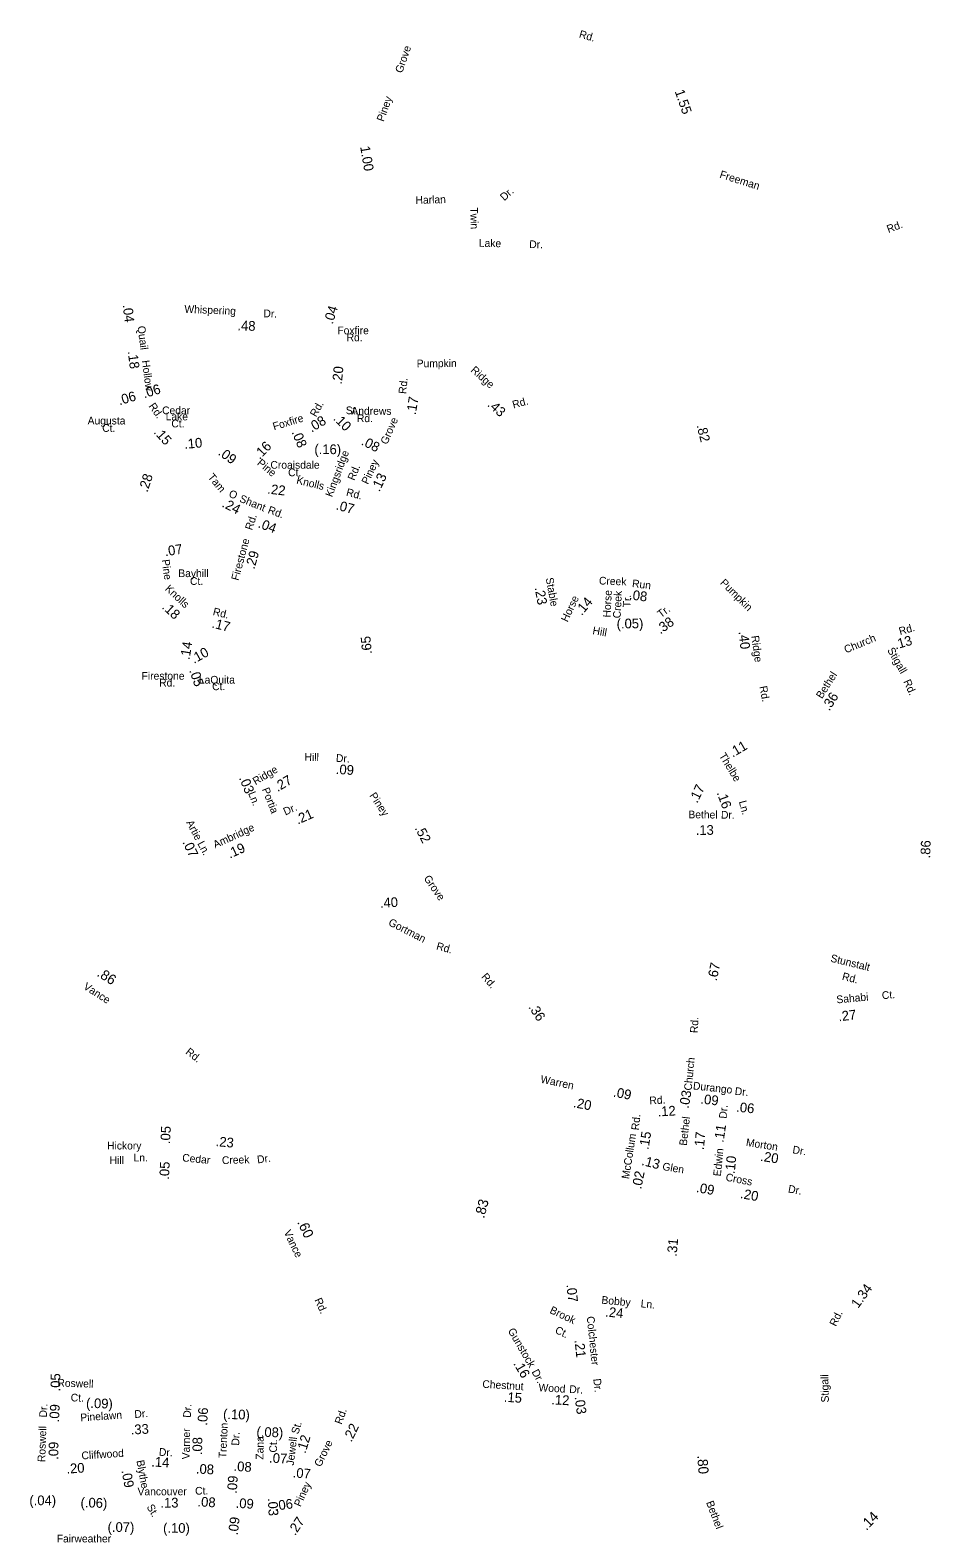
# Model space of a CAD drawing. Extents: x 1553981 to 1780076, y 812965 to 996873.
# Drawn here: x 1682757 to 1693873, y 874732 to 893333 of the extents above; entities that cross this region are included whole.
import ezdxf

# ---------------------------------------------------------------- set-up
doc = ezdxf.new("R2010")
doc.units = 0
for name, color, linetype in [('Exist Road Non-System Type 51 Label', 7, 'Continuous'), ('Exist Road Primary NC Service Mileage Hundredths English Label', 7, 'Continuous'), ('Exist Road Secondary Mileage Hundredths English Label', 7, 'Continuous'), ('Map Preparation Border Antique Large Shape', 7, 'Continuous')]:
    doc.layers.add(name, color=color, linetype=linetype)

msp = doc.modelspace()

# ---------------------------------------------------------------- texts
at = {"layer": 'Exist Road Non-System Type 51 Label'}
for s, rotation, p in [('Harlan', 1.7557, (1687515, 891188)), ('Dr.', 42.1108, (1688609, 891221)), ('Twin', 271.555, (1688188, 891145)), ('Lake', 358.5206, (1688294, 890661)), ('Dr.', 358.5206, (1688916, 890645)), ('Stunstalt', 346.1236, (1692628, 881842)), ('Rd.', 346.1236, (1692771, 881618)), ('Brook', 334.5985, (1689161, 877509)), ('Ct.', 334.5985, (1689226, 877263))]:
    msp.add_text(s, height=95, rotation=rotation, dxfattribs=at).set_placement(p)
at = {"layer": 'Exist Road Primary NC Service Mileage Hundredths English Label'}
msp.add_text('.14', height=125, rotation=46.0078, dxfattribs=at).set_placement((1693078, 874816))
at = {"layer": 'Exist Road Secondary Mileage Hundredths English Label'}
for s, height, rotation, p in [('1.55', 120, 289.279, (1690711, 892578)), ('1.00', 120, 279.6408, (1686830, 891894)), ('.04', 120, 276.5196, (1683900, 889943)), ('.04', 120, 72.3282, (1686490, 889698)), ('.48', 120, 357.861, (1685314, 889631)), ('.18', 120, 277.4904, (1683961, 889369)), ('.20', 120, 84.783, (1686604, 888959)), ('.06', 120, 17.2822, (1684166, 888790)), ('.06', 120, 16.5374, (1683861, 888704)), ('.17', 120, 80.9118, (1687516, 888581)), ('.43', 120, 317.8043, (1688393, 888702)), ('.08', 120, 31.0886, (1686231, 888367)), ('.10', 120, 315.0857, (1686490, 888533)), ('.82', 120, 284.0667, (1690981, 888456)), ('.15', 120, 311.9127, (1684276, 888368)), ('.10', 120, 4.7797, (1684663, 888167)), ('.16', 120, 46.1425, (1685591, 888029)), ('.08', 120, 292.203, (1685983, 888374)), ('(.16)', 120, 359.6997, (1686265, 888103)), ('.08', 120, 333.0726, (1686834, 888223)), ('.09', 120, 324.0277, (1685068, 888101)), ('.28', 120, 71.9981, (1684205, 887625)), ('.13', 120, 64.6185, (1687068, 887630)), ('.22', 120, 353.5164, (1685680, 887616)), ('.24', 120, 333.054, (1685115, 887457)), ('.07', 120, 345.4047, (1686524, 887420)), ('.04', 120, 339.5375, (1685561, 887201)), ('.07', 120, 8.6964, (1684425, 886842)), ('.29', 120, 74.3555, (1685525, 886675)), ('.23', 120, 280.404, (1688983, 886453)), ('.08', 120, 352.7867, (1690144, 886311)), ('.18', 120, 317.214, (1684376, 886205)), ('.14', 120, 50.0316, (1689564, 886104)), ('.17', 120, 346.2737, (1684992, 885963)), ('(.05)', 120, 0.6392, (1689996, 885951)), ('.38', 120, 35.7688, (1690535, 885876)), ('.65', 120, 95.2857, (1686976, 885640)), ('.40', 120, 276.5668, (1691500, 885911)), ('.13', 120, 16.0488, (1693439, 885691)), ('.14', 120, 80.7967, (1684724, 885559)), ('.10', 120, 28.7565, (1684779, 885514)), ('.05', 120, 289.0907, (1684719, 885433)), ('.36', 120, 57.5896, (1692620, 884926)), ('.11', 120, 30.4295, (1691427, 884357)), ('.27', 120, 30.7405, (1685811, 883932)), ('.09', 120, 356.3902, (1686527, 884157)), ('.03', 120, 292.311, (1685333, 884107)), ('.17', 120, 64.0144, (1690990, 883788)), ('.16', 120, 290.2818, (1691229, 883924)), ('.21', 120, 23.8705, (1686061, 883530)), ('.52', 120, 297.3708, (1687501, 883488)), ('.13', 120, 0.7647, (1690972, 883403)), ('.07', 120, 295.5283, (1684634, 883315)), ('.19', 120, 24.5877, (1685222, 883110)), ('.86', 120, 87.9079, (1693864, 883113)), ('.40', 120, 3.048, (1687077, 882505)), ('.86', 125, 328.0585, (1683572, 881669)), ('.67', 120, 78.3431, (1691230, 881596)), ('.36', 120, 303.0944, (1688902, 881280)), ('.27', 120, 6.548, (1692737, 881104)), ('.09', 120, 349.5659, (1689946, 880176)), ('.03', 120, 80.2961, (1690883, 880023)), ('.20', 120, 349.3956, (1689453, 880046)), ('.12', 120, 3.5273, (1690505, 879930)), ('.09', 120, 353.6295, (1691025, 880090)), ('.06', 120, 354.305, (1691467, 879990)), ('.05', 120, 86.9375, (1684483, 879587)), ('.23', 120, 354.5023, (1685043, 879566)), ('.15', 120, 80.9006, (1690388, 879516)), ('.17', 120, 84.6489, (1691071, 879513)), ('.11', 120, 81.4935, (1691314, 879603)), ('.20', 120, 351.2945, (1691763, 879384)), ('.05', 120, 87.405, (1684471, 879148)), ('.13', 120, 345.7884, (1690296, 879333)), ('.10', 120, 84.5448, (1691452, 879217)), ('.02', 120, 78.5695, (1690298, 879026)), ('.09', 120, 350.2788, (1690971, 878998)), ('.20', 120, 349.792, (1691514, 878924)), ('.83', 125, 74.8632, (1688359, 878666)), ('.60', 125, 295.3014, (1686050, 878626)), ('.31', 120, 84.7821, (1690735, 878199)), ('.07', 120, 276.4656, (1689375, 877854)), ('1.34', 120, 54.3808, (1692976, 877556)), ('.24', 120, 354.5102, (1689851, 877463)), ('.21', 120, 275.8808, (1689476, 877171)), ('.16', 120, 300.2475, (1688717, 876882)), ('.05', 120, 89.5701, (1683129, 876538)), ('.15', 120, 356.3831, (1688601, 876411)), ('.12', 120, 356.9597, (1689187, 876379)), ('.09', 120, 87.2103, (1683113, 876155)), ('(.09)', 120, 358.2016, (1683446, 876336)), ('.06', 120, 86.6126, (1684941, 876114)), ('(.10)', 120, 358.2016, (1685137, 876200)), ('.03', 120, 277.4861, (1689477, 876471)), ('.33', 120, 3.0269, (1684002, 876006)), ('.22', 120, 64.1041, (1686722, 875905)), ('.08', 120, 89.0461, (1684879, 875751)), ('(.08)', 120, 358.2016, (1685549, 875981)), ('.12', 120, 73.1461, (1686155, 875766)), ('.09', 120, 89.6258, (1683105, 875694)), ('.07', 120, 356.6578, (1685704, 875661)), ('.20', 120, 3.6122, (1683209, 875524)), ('.14', 120, 357.2104, (1684250, 875612)), ('.08', 120, 357.3586, (1684801, 875525)), ('.08', 120, 356.6073, (1685265, 875558)), ('.07', 120, 355.4679, (1685994, 875478)), ('.80', 125, 274.4434, (1690990, 875746)), ('.09', 120, 280.4314, (1683884, 875561)), ('.09', 120, 86.3874, (1685307, 875273)), ('(.04)', 120, 0.0901, (1682748, 875134)), ('(.06)', 120, 358.2016, (1683378, 875110)), ('.13', 120, 0.1631, (1684365, 875105)), ('.08', 120, 356.6073, (1684820, 875121)), ('.09', 120, 356.6073, (1685291, 875103)), ('.03', 120, 273.1028, (1685690, 875221)), ('.06', 120, 7.7428, (1685786, 875067)), ('(.07)', 120, 359.817, (1683713, 874805)), ('(.10)', 120, 359.817, (1684398, 874794)), ('.09', 120, 83.0318, (1685318, 874761)), ('.27', 120, 56.0685, (1686027, 874752))]:
    msp.add_text(s, height=height, rotation=rotation, dxfattribs=at).set_placement(p)
at = {"layer": 'Map Preparation Border Antique Large Shape'}
for s, rotation, p in [('Rd.', 344.0888, (1689525, 893244)), ('Grove', 70.8736, (1687348, 892796)), ('Piney', 70.4761, (1687120, 892197)), ('Freeman', 342.5091, (1691259, 891514)), ('Rd.', 20.3951, (1693350, 890830)), ('Whispering', 357.732, (1684660, 889846)), ('Dr.', 357.861, (1685635, 889792)), ('Quail', 277.4904, (1684082, 889678)), ('Hollow', 277.4825, (1684136, 889255)), ('Pumpkin', 0.1898, (1687528, 889174)), ('Ridge', 318.2855, (1688187, 889127)), ('Rd.', 84.2614, (1687397, 888841)), ('Rd.', 15.5096, (1688723, 888664)), ('Rd.', 304.8616, (1684216, 888694)), ('Rd.', 60.1103, (1686286, 888553)), ('St.', 359.4499, (1686652, 888595)), ('Andrews', 359.6762, (1686722, 888589)), ('Rd.', 359.5207, (1686790, 888498)), ('Foxfire', 16.8612, (1685768, 888395)), ('Grove', 66.5111, (1687163, 888213)), ('Pine', 320.1728, (1685551, 887979)), ('Kingsridge', 69.4571, (1686485, 887565)), ('Piney', 64.7015, (1686927, 887721)), ('Tam', 309.6472, (1684944, 887816)), ('Rd.', 67.7942, (1686759, 887769)), ('O', 335.1811, (1685199, 887582)), ('Knolls', 346.564, (1686037, 887739)), ('Rd.', 345.4047, (1686651, 887591)), ('Shant', 337.7511, (1685332, 887518)), ('Rd.', 71.7737, (1685496, 887157)), ('Rd.', 339.5375, (1685683, 887377)), ('Firestone', 74.8386, (1685328, 886536)), ('Pine', 277.0677, (1684382, 886798)), ('Stable', 280.404, (1689120, 886571)), ('Creek', 357.6542, (1689776, 886495)), ('Run', 352.7867, (1690182, 886463)), ('Pumpkin', 315.1904, (1691266, 886506)), ('Knolls', 316.9534, (1684415, 886431)), ('Horse', 64.732, (1689389, 886023)), ('Horse', 87.1294, (1689920, 886085)), ('Creek', 87.1294, (1690044, 886075)), ('Tr.', 87.1294, (1690166, 886210)), ('Rd.', 346.4325, (1685006, 886118)), ('Tr.', 37.1756, (1690543, 886077)), ('Rd.', 16.0488, (1693494, 885868)), ('Hill', 350.1213, (1689693, 885883)), ('Ridge', 277.8316, (1691657, 885858)), ('Church', 22.5975, (1692826, 885642)), ('Stigall', 299.6207, (1693332, 885684)), ('Bethel', 57.548, (1692529, 885076)), ('Rd.', 280.6412, (1691757, 885234)), ('Rd.', 294.3803, (1693532, 885297)), ('Hill', 358.6986, (1686143, 884319)), ('Dr.', 356.3902, (1686529, 884307)), ('Thelbe', 301.2763, (1691255, 884382)), ('Ridge', 30.7405, (1685539, 884016)), ('Ln.', 291.7486, (1685446, 883918)), ('Portia', 291.7486, (1685616, 883967)), ('Piney', 303.3076, (1686941, 883890)), ('Dr.', 23.8705, (1685907, 883643)), ('Ln.', 284.8805, (1691503, 883815)), ('Artie', 298.0305, (1684680, 883557)), ('Bethel', 359.5793, (1690881, 883609)), ('Dr.', 359.4035, (1691283, 883605)), ('Ambridge', 24.7446, (1685042, 883236)), ('Ln.', 298.0305, (1684818, 883298)), ('Grove', 304.88, (1687610, 882867)), ('Gortman', 332.9546, (1687170, 882295)), ('Rd.', 344.6464, (1687763, 881992)), ('Rd.', 310.9684, (1688320, 881650)), ('Vance', 327.1313, (1683406, 881511)), ('Sahabi', 5.3034, (1692712, 881325)), ('Ct.', 5.4354, (1693273, 881376)), ('Rd.', 87.0693, (1690996, 880957)), ('Rd.', 322.2328, (1684667, 880711)), ('Church', 84.6443, (1690921, 880247)), ('Warren', 348.2766, (1689049, 880348)), ('Durango', 353.6295, (1690934, 880265)), ('Dr.', 354.305, (1691450, 880198)), ('Rd.', 3.5273, (1690402, 880079)), ('Dr.', 85.3587, (1691352, 879901)), ('Rd.', 84.7348, (1690270, 879757)), ('Bethel', 83.5469, (1690861, 879566)), ('McCollum', 80.9006, (1690148, 879154)), ('Morton', 351.2945, (1691587, 879567)), ('Cedar', 354.612, (1684631, 879377)), ('Edwin', 84.5448, (1691281, 879189)), ('Dr.', 351.2165, (1692161, 879477)), ('Creek', 2.0082, (1685126, 879342)), ('Dr.', 7.3725, (1685564, 879351)), ('Glen', 350.2788, (1690555, 879271)), ('Cross', 349.1017, (1691335, 879139)), ('Dr.', 349.792, (1692106, 878994)), ('Vance', 295.4012, (1685885, 878504)), ('Rd.', 294.4532, (1686264, 877667)), ('Bobby', 354.5102, (1689805, 877622)), ('Ln.', 354.5102, (1690289, 877576)), ('Colchester', 275.8808, (1689626, 877461)), ('Rd.', 64.0632, (1692702, 877333)), ('Gunstock', 300.2475, (1688649, 877287)), ('Roswell', 358.2016, (1683093, 876598)), ('Chestnut', 356.3831, (1688336, 876584)), ('Dr.', 298.0938, (1688943, 876780)), ('Dr.', 276.3184, (1689707, 876692)), ('Stigall', 91.3769, (1692615, 876403)), ('Ct.', 358.2016, (1683257, 876416)), ('Wood', 356.9597, (1689030, 876540)), ('Dr.', 356.8729, (1689409, 876520)), ('Dr.', 87.2103, (1682963, 876215)), ('Dr.', 4.2325, (1684047, 876210)), ('Dr.', 86.6126, (1684739, 876211)), ('Pinelawn', 3.937, (1683380, 876168)), ('Trenton', 87.3453, (1685177, 875712)), ('St.', 73.1461, (1686067, 876004)), ('Rd.', 70.0258, (1686601, 876124)), ('Roswell', 88.0393, (1682943, 875665)), ('Varner', 89.0461, (1684726, 875700)), ('Dr.', 87.3453, (1685336, 875868)), ('Zana', 89.2636, (1685636, 875696)), ('Jewell', 83.2813, (1686011, 875621)), ('Grove', 63.9374, (1686343, 875599)), ('Cliffwood', 3.6122, (1683394, 875699)), ('Dr.', 357.2104, (1684345, 875745)), ('Ct.', 89.2636, (1685803, 875783)), ('Blythe', 280.4314, (1684069, 875683)), ('Piney', 65.706, (1686095, 875107)), ('Vancouver', 0.1631, (1684083, 875256)), ('Ct.', 1.1213, (1684794, 875264)), ('Bethel', 290.7684, (1691098, 875168)), ('St.', 299.6367, (1684192, 875114))]:
    msp.add_text(s, height=95, rotation=rotation, dxfattribs=at).set_placement(p)
for s, p in [('Foxfire', (1686549, 889581)), ('Rd.', (1686663, 889495)), ('Cedar', (1684386, 888595)), ('Lake', (1684430, 888519)), ('Augusta', (1683467, 888468)), ('Ct.', (1683647, 888377)), ('Ct.', (1684500, 888432)), ('Croaisdale', (1685723, 887922)), ('Ct.', (1685941, 887829)), ('Bayhill', (1684586, 886585)), ('Ct.', (1684730, 886489)), ('Firestone', (1684133, 885319)), ('Rd.', (1684350, 885235)), ('LaQuita', (1684840, 885271)), ('Ct.', (1685003, 885190)), ('Hickory', (1683707, 879523)), ('Ln.', (1684034, 879375)), ('Hill', (1683738, 879344)), ('Fairweather', (1683086, 874675))]:
    msp.add_text(s, height=95, dxfattribs=at).set_placement(p)

doc.saveas('drawing.dxf')
